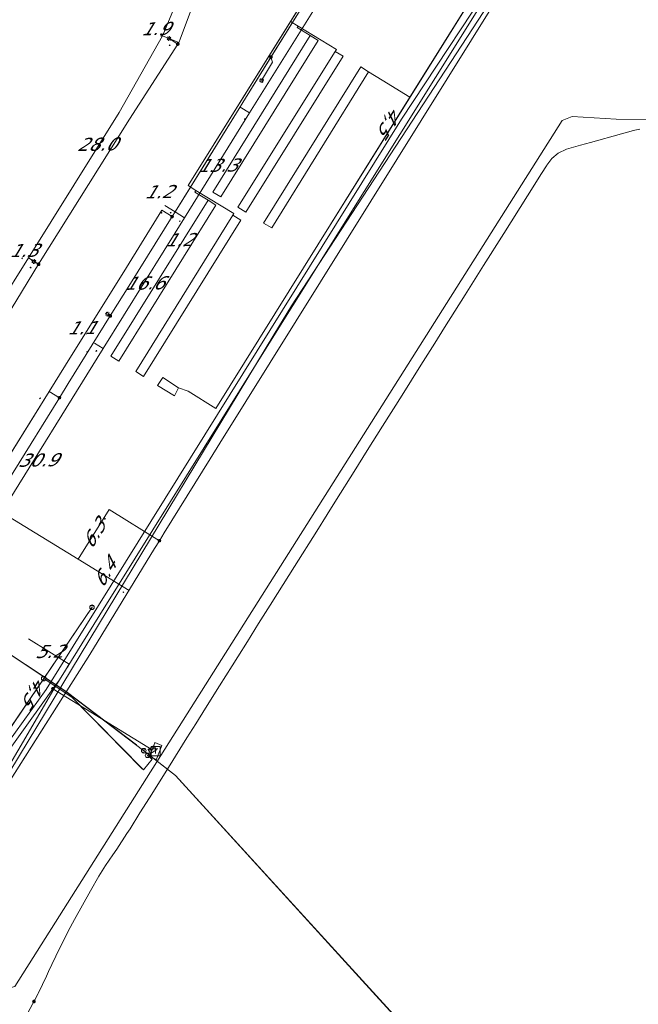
# Model space of a CAD drawing. Header units: metres. Extents: x 124576 to 133557, y 395865 to 402386.
# Tile 320 of 447: x 129178 to 129244, y 401482 to 401588. Entities that reach past the tile are written whole.
import ezdxf
from ezdxf.enums import TextEntityAlignment as Align

# ---------------------------------------------------------------- set-up
doc = ezdxf.new("R2010")
doc.units = ezdxf.units.M
doc.header["$MEASUREMENT"] = 0
for name, color, linetype, lineweight, true_color in [('LG_Datatransport_Gebroeders_Van_der_Donk_BV_(FTTX)', 3, 'Continuous', 13, 0x00ff00), ('LG_Datatransport_KPN_BV', 3, 'Continuous', 13, 0x00ff00), ('LG_Laag_Spanning', 7, 'Continuous', 13, 0x960000), ('LG_Laag_Spanning_Enexis_Netbeheer_BV', 7, 'Continuous', 13, 0x960000), ('LG_Laag_Spanning_Gemeente_Tilburg_Ruimtelijke_Uitvoering', 7, 'Continuous', 13, 0x960000), ('LG_Midden_Spanning_Enexis_Netbeheer_BV', 7, 'Continuous', 13, 0xd20000), ('LG_Riool_Onder_Druk_Gemeente_Tilburg_Ruimtelijke_Uitvoering', 7, 'Continuous', 13, 0x800080), ('LG_Riool_Vrij_Verval_Gemeente_Tilburg_Ruimtelijke_Uitvoering', 7, 'Continuous', 13, 0xca00a0)]:
    doc.layers.add(name, color=color, linetype=linetype, lineweight=lineweight, true_color=true_color)
for name, color, linetype, lineweight in [('LG_Laag_Spanning_P_Enexis_Netbeheer_BV', 7, 'Continuous', 0), ('LG_Midden_Spanning_P_Enexis_Netbeheer_BV', 7, 'Continuous', 0), ('LG_overig_P_Gemeente_Tilburg_Ruimtelijke_Uitvoering', 7, 'Continuous', 0), ('LG_Riool_Onder_Druk_P_Gemeente_Tilburg_Ruimtelijke_Uitvoering', 7, 'Continuous', 0), ('MV_Datatransport', 7, 'Continuous', 0), ('MV_Laag_Spanning', 7, 'Continuous', 0), ('MV_Laag_Spanning_lijn', 7, 'Continuous', 0), ('MV_Laag_Spanning_pijl', 7, 'Continuous', 0), ('MV_Midden_Spanning', 7, 'Continuous', 0), ('MV_Midden_Spanning_lijn', 7, 'Continuous', 0), ('MV_Midden_Spanning_pijl', 7, 'Continuous', 0)]:
    doc.layers.add(name, color=color, linetype=linetype, lineweight=lineweight)
doc.styles.add('Klic_Annotatie', font='verdanai.ttf', dxfattribs={"oblique": 20, "height": 1.4})

# ---------------------------------------------------------------- blocks, each defined once
blk = doc.blocks.new('Mof')
at = {"layer": 'LG_Laag_Spanning_P_Enexis_Netbeheer_BV'}
h = blk.add_hatch(color=256, dxfattribs=at)
edge = h.paths.add_edge_path()
edge.add_arc((0, 0), 2, 0, 360)
blk = doc.blocks.new('DeliveryPoint')
at = {"layer": 'LG_Laag_Spanning_P_Enexis_Netbeheer_BV', "flags": 128}
blk.add_lwpolyline([(-3.7, -2.5), (3.8, -2.5), (3.8, 2.5), (-3.7, 2.5), (-3.7, -2.5)], close=True, dxfattribs=at)
blk.add_lwpolyline([(-3.7, 2.5), (-3.7, 2.2), (0, 0), (3.8, 2.2)], dxfattribs=at)
blk = doc.blocks.new('Mof_1')
at = {"layer": 'LG_Midden_Spanning_P_Enexis_Netbeheer_BV'}
h = blk.add_hatch(color=256, dxfattribs=at)
edge = h.paths.add_edge_path()
edge.add_arc((0, 0), 2, 0, 360)
blk = doc.blocks.new('Streetlight')
at = {"layer": 'LG_Laag_Spanning_P_Enexis_Netbeheer_BV'}
for p, q in [((-1.8, 1.8), (-1.1, 1.1)), ((0, 2.5), (0, 1.5)), ((1.8, 1.8), (1.1, 1.1)), ((-1.1, -1.1), (-1.8, -1.8)), ((0, -1.5), (0, -2.5)), ((1.1, -1.1), (1.8, -1.8))]:
    blk.add_line(p, q, dxfattribs=at)
at = {"layer": 'LG_Laag_Spanning_P_Enexis_Netbeheer_BV', "flags": 128}
for points in [[(-2.5, 0), (-1.5, 0)], [(1.5, 0), (2.5, 0)]]:
    blk.add_lwpolyline(points, dxfattribs=at)
at = {"layer": 'LG_Laag_Spanning_P_Enexis_Netbeheer_BV'}
blk.add_circle((0, 0), 1.5, dxfattribs=at)
blk = doc.blocks.new('Aansluitkast_1')
at = {"layer": 'LG_Laag_Spanning_P_Enexis_Netbeheer_BV'}
for p, q in [((-2.5, 2.5), (2.5, 2.5)), ((0, -2.5), (0, 2.5))]:
    blk.add_line(p, q, dxfattribs=at)
at = {"layer": 'LG_Laag_Spanning_P_Enexis_Netbeheer_BV', "flags": 128}
blk.add_lwpolyline([(-5, -5), (5, -5), (5, 5), (-5, 5), (-5, -5)], close=True, dxfattribs=at)
blk = doc.blocks.new('m_pijl')
at = {"layer": 'MV_Laag_Spanning_pijl'}
blk.add_hatch(color=7, dxfattribs=at).paths.add_polyline_path([(-1, -0.3), (-1, 0), (-1, 0.3), (0, 0)])
at = {"layer": 'MV_Laag_Spanning_pijl', "flags": 128}
blk.add_lwpolyline([(-1, 0), (-1, 0.3), (0, 0), (-1, -0.3), (-1, 0)], close=True, dxfattribs=at)
blk = doc.blocks.new('m_pijl_1')
at = {"layer": 'MV_Midden_Spanning_pijl'}
blk.add_hatch(color=7, dxfattribs=at).paths.add_polyline_path([(-1, -0.3), (-1, 0), (-1, 0.3), (0, 0)])
at = {"layer": 'MV_Midden_Spanning_pijl', "flags": 128}
blk.add_lwpolyline([(-1, 0), (-1, 0.3), (0, 0), (-1, -0.3), (-1, 0)], close=True, dxfattribs=at)
blk = doc.blocks.new('Onbekend')
at = {"layer": 'LG_Riool_Onder_Druk_P_Gemeente_Tilburg_Ruimtelijke_Uitvoering'}
blk.add_hatch(color=256, dxfattribs=at).paths.add_polyline_path([(-0.3, -1.1, -0.262633), (0.2, 0.2), (0.6, 0.5, 0.379827), (0.7, 1.3), (0.7, 1.3, 0.228508), (0, 1.5), (0, 1.5, 0.459053), (-0.8, 0.8), (-1.3, 0.9, -0.414214), (-0.1, 2, -0.243799), (1.1, 1.5, -0.379827), (0.9, 0.1), (0.5, -0.2, 0.262633), (0.2, -1.1), (-0.2, -1.1)])
blk.add_circle((0, 0), 2.5, dxfattribs=at)
at = {"layer": 'LG_Riool_Onder_Druk_P_Gemeente_Tilburg_Ruimtelijke_Uitvoering', "extrusion": (0, 0, -1)}
blk.add_solid([(0.3, -2.1), (-0.2, -2.1), (0.3, -1.5), (-0.2, -1.5)], dxfattribs=at)
blk = doc.blocks.new('Onbekend_1')
at = {"layer": 'LG_overig_P_Gemeente_Tilburg_Ruimtelijke_Uitvoering'}
blk.add_hatch(color=256, dxfattribs=at).paths.add_polyline_path([(-0.3, -1.1, -0.262633), (0.2, 0.2), (0.6, 0.5, 0.379827), (0.7, 1.3), (0.7, 1.3, 0.228508), (0, 1.5), (0, 1.5, 0.459053), (-0.8, 0.8), (-1.3, 0.9, -0.414214), (-0.1, 2, -0.243799), (1.1, 1.5, -0.379827), (0.9, 0.1), (0.5, -0.2, 0.262633), (0.2, -1.1), (-0.2, -1.1)])
blk.add_circle((0, 0), 2.5, dxfattribs=at)
at = {"layer": 'LG_overig_P_Gemeente_Tilburg_Ruimtelijke_Uitvoering', "extrusion": (0, 0, -1)}
blk.add_solid([(0.3, -2.1), (-0.2, -2.1), (0.3, -1.5), (-0.2, -1.5)], dxfattribs=at)

msp = doc.modelspace()

# ---------------------------------------------------------------- linework, layer by layer
at = {"layer": 'LG_Datatransport_Gebroeders_Van_der_Donk_BV_(FTTX)', "flags": 128}
msp.add_lwpolyline([(129249.67, 401621.96), (129235.48, 401600.4), (129207.07, 401556.93), (129205.17, 401553.78), (129173.86, 401502.06), (129170.28, 401494.2), (129168.98, 401488.06), (129168.95, 401480.04), (129170.37, 401467.48), (129173.96, 401461.95), (129182.76, 401451.05), (129191.6, 401438.95), (129192.69, 401437.67), (129190.67, 401435.74), (129186.38, 401431.41), (129181.96, 401427.18), (129176.09, 401421.5), (129175.13, 401420.61), (129175.78, 401419.84), (129216.54, 401376.62)], dxfattribs=at)
at = {"layer": 'LG_Datatransport_KPN_BV', "flags": 128}
msp.add_lwpolyline([(129169.84, 401500.58), (129180.63, 401515.54), (129218.95, 401577.06), (129230.31, 401594.35), (129230.82, 401595.02), (129231.38, 401595.64), (129232, 401596.21), (129232.66, 401596.73), (129233.37, 401597.19), (129234.11, 401597.59), (129234.88, 401597.92), (129235.68, 401598.19), (129236.49, 401598.39), (129237.32, 401598.52), (129238.16, 401598.58), (129239.01, 401598.57), (129239.84, 401598.48), (129240.67, 401598.33), (129241.48, 401598.11), (129242.27, 401597.81), (129243.03, 401597.46), (129243.76, 401597.03), (129254.67, 401590.18)], dxfattribs=at)
at = {"layer": 'LG_Laag_Spanning', "flags": 128}
msp.add_lwpolyline([(129192.51, 401508), (129192.51, 401508), (129192.51, 401508), (129192.51, 401508), (129192.51, 401508), (129192.51, 401508.01), (129192.51, 401508.01), (129192.52, 401508.01), (129192.52, 401508.01), (129193.11, 401509.5), (129193.11, 401509.5), (129193.11, 401509.5), (129193.11, 401509.5), (129193.11, 401509.5), (129193.11, 401509.5), (129193.11, 401509.5), (129193.11, 401509.5), (129193.11, 401509.5), (129193.11, 401509.51), (129193.11, 401509.51), (129193.11, 401509.51), (129193.1, 401509.51), (129192.36, 401509.81), (129192.36, 401509.81), (129192.36, 401509.81), (129192.36, 401509.81), (129192.36, 401509.81), (129192.36, 401509.81), (129192.35, 401509.81), (129192.35, 401509.8), (129192.35, 401509.8), (129192.35, 401509.8), (129192.35, 401509.8), (129192.35, 401509.8), (129192.35, 401509.8), (129191.75, 401508.31), (129191.75, 401508.31), (129191.75, 401508.31), (129191.75, 401508.31), (129191.75, 401508.31), (129191.75, 401508.31), (129191.75, 401508.31), (129191.76, 401508.31), (129191.76, 401508.3), (129191.76, 401508.3), (129191.76, 401508.3), (129191.76, 401508.3), (129191.76, 401508.3), (129192.5, 401508), (129192.5, 401508), (129192.51, 401508), (129192.51, 401508), (129192.51, 401508)], dxfattribs=at)
at = {"layer": 'LG_Laag_Spanning_Enexis_Netbeheer_BV'}
for p, q in [((129194.82, 401585.15), (129193.87, 401585.75)), ((129202.11, 401579.3), (129201.14, 401577.73)), ((129201.14, 401577.73), (129194.52, 401567.05)), ((129194.52, 401567.05), (129194.2, 401566.54)), ((129179.81, 401561.4), (129179.31, 401561.7)), ((129187.54, 401555.83), (129187.24, 401556.03)), ((129181.36, 401515.62), (129192.06, 401509.05))]:
    msp.add_line(p, q, dxfattribs=at)
at = {"layer": 'LG_Laag_Spanning_Enexis_Netbeheer_BV', "flags": 128}
for points in [[(129216.76, 401602.93), (129216.18, 401601.98), (129215.18, 401600.38), (129204.86, 401583.74), (129202.11, 401579.3), (129201.14, 401577.73), (129194.52, 401567.05), (129194.2, 401566.54)], [(129216.18, 401601.98), (129215.18, 401600.38), (129212.57, 401596.16), (129206.83, 401586.9), (129202.11, 401579.3)], [(129216.18, 401601.98), (129215.18, 401600.38), (129212.57, 401596.16), (129206.83, 401586.9), (129202.11, 401579.3)], [(129216.18, 401601.98), (129215.18, 401600.38), (129204.86, 401583.74), (129202.11, 401579.3)], [(129167.01, 401476.65), (129169.52, 401495.19), (129181.46, 401515.57), (129182.05, 401516.59), (129186.41, 401523.59), (129203.38, 401550.82), (129226.43, 401587.68), (129226.91, 401588.44), (129226.98, 401588.54), (129227.08, 401588.71), (129228.63, 401591.19), (129228.95, 401591.7), (129232.48, 401594.94), (129232.81, 401595.11), (129234.67, 401595.81), (129236.34, 401596.24), (129236.82, 401595.91)], [(129134.66, 401511.68), (129137.84, 401512.86), (129140.73, 401513.93), (129142.72, 401514.55), (129146.55, 401516.14), (129150.28, 401518.25), (129151.5, 401519.12), (129151.52, 401519.13), (129151.53, 401519.14), (129155.35, 401522.76), (129159.22, 401527.73), (129159.23, 401527.75), (129159.25, 401527.77), (129166.28, 401539.2), (129166.37, 401539.34), (129179.81, 401561.4), (129189.6, 401577.05), (129194.82, 401585.15), (129194.93, 401585.33), (129195, 401585.47), (129195.01, 401585.51), (129195.04, 401585.58), (129195.07, 401585.66), (129197.58, 401592.42)], [(129134.66, 401511.68), (129137.84, 401512.86), (129140.73, 401513.93), (129142.72, 401514.55), (129146.55, 401516.14), (129150.28, 401518.25), (129151.5, 401519.12), (129151.52, 401519.13), (129151.53, 401519.14), (129155.35, 401522.76), (129159.22, 401527.73), (129159.23, 401527.75), (129159.25, 401527.77), (129166.28, 401539.2), (129166.37, 401539.34), (129179.81, 401561.4), (129189.6, 401577.05), (129194.82, 401585.15), (129194.93, 401585.33), (129195, 401585.47), (129195.01, 401585.51), (129195.04, 401585.58), (129195.07, 401585.66), (129197.58, 401592.42)], [(129226.91, 401588.44), (129226.43, 401587.68), (129203.38, 401550.82), (129186.41, 401523.59), (129182.05, 401516.59), (129181.36, 401515.62), (129169.49, 401499.09), (129167.32, 401496.07), (129166.7, 401494.25), (129165.94, 401476.94)], [(129226.98, 401588.54), (129226.91, 401588.44), (129226.43, 401587.68), (129203.38, 401550.82), (129186.41, 401523.59), (129182.05, 401516.59)], [(129204.86, 401583.74), (129205.02, 401583.19), (129203.85, 401581.23)], [(129201.14, 401577.73), (129197.83, 401572.39), (129194.52, 401567.05)], [(129201.14, 401577.73), (129197.83, 401572.39), (129194.52, 401567.05)], [(129194.2, 401566.54), (129189.71, 401559.31), (129187.54, 401555.83), (129183.01, 401548.53), (129182.06, 401547.01)], [(129194.2, 401566.54), (129189.71, 401559.31), (129187.54, 401555.83), (129183.01, 401548.53), (129182.06, 401547.01)], [(129182.06, 401547.01), (129172.04, 401530.88), (129169.45, 401526.71)], [(129182.06, 401547.01), (129172.04, 401530.88), (129169.45, 401526.71)], [(129182.05, 401516.59), (129181.36, 401515.62), (129169.49, 401499.09), (129167.32, 401496.07), (129166.7, 401494.25), (129165.94, 401476.94), (129165.93, 401474.95), (129166.36, 401463.09), (129166.46, 401460.13), (129165.76, 401458.45), (129165.63, 401458.33), (129165.15, 401457.89)], [(129165.15, 401457.89), (129165.54, 401458.85), (129166.72, 401460.38), (129168.93, 401462.06), (129169.41, 401463.52), (129169.4, 401463.55), (129167.86, 401470.01), (129167.52, 401472.35), (129167.49, 401472.57), (129167.01, 401476.65), (129169.52, 401495.19), (129181.46, 401515.57), (129182.05, 401516.59)]]:
    msp.add_lwpolyline(points, dxfattribs=at)
at = {"layer": 'LG_Laag_Spanning_Gemeente_Tilburg_Ruimtelijke_Uitvoering'}
for p, q in [((129195.95, 401569.89), (129218.58, 401606.21)), ((129206.97, 401587.58), (129213.13, 401597.46)), ((129219.83, 401579.41), (129227.17, 401591.16)), ((129195.95, 401569.89), (129206.97, 401587.58)), ((129206.97, 401587.58), (129207.78, 401587.08)), ((129207.78, 401587.08), (129207.69, 401586.93)), ((129219.83, 401579.41), (129216.86, 401581.26)), ((129195.95, 401569.89), (129196.78, 401569.37)), ((129196.78, 401569.37), (129196.67, 401569.18)), ((129198.92, 401545.86), (129195.94, 401547.72)), ((129180.36, 401516.72), (129185.57, 401524.41)), ((129180.36, 401516.72), (129173.67, 401506.88))]:
    msp.add_line(p, q, dxfattribs=at)
at = {"layer": 'LG_Laag_Spanning_Gemeente_Tilburg_Ruimtelijke_Uitvoering', "flags": 128}
for points in [[(129198.92, 401545.86), (129209.91, 401563.51), (129228.24, 401592.88)], [(129207.69, 401586.93), (129209.1, 401586.06), (129209.94, 401585.52), (129199.46, 401568.66), (129198.6, 401569.17), (129209.1, 401586.06)], [(129207.78, 401587.08), (129211.92, 401584.56), (129211.8, 401584.36), (129212.66, 401583.85), (129202.15, 401567.01), (129201.3, 401567.55), (129211.8, 401584.36)], [(129216.86, 401581.26), (129215.39, 401582.17), (129214.54, 401582.71), (129204.07, 401565.84), (129204.94, 401565.32), (129215.39, 401582.17)], [(129198.92, 401545.86), (129209.91, 401563.51), (129219.83, 401579.41)], [(129196.67, 401569.18), (129198.09, 401568.31), (129198.93, 401567.77), (129188.45, 401550.96), (129187.6, 401551.49), (129198.09, 401568.31)], [(129196.78, 401569.37), (129200.87, 401566.86), (129200.76, 401566.68), (129201.61, 401566.15), (129191.11, 401549.3), (129190.28, 401549.82), (129200.76, 401566.68)], [(129195.94, 401547.72), (129194.9, 401548.07), (129193.22, 401549.19), (129192.64, 401548.31), (129194.45, 401547.22), (129194.9, 401548.07)], [(129191.55, 401508.44), (129192.04, 401508.04), (129191.13, 401506.89), (129183.43, 401514.67), (129180.36, 401516.72)]]:
    msp.add_lwpolyline(points, dxfattribs=at)
at = {"layer": 'LG_Midden_Spanning_Enexis_Netbeheer_BV'}
msp.add_line((129179.31, 401481.88), (129179.41, 401482.07), dxfattribs=at)
at = {"layer": 'LG_Midden_Spanning_Enexis_Netbeheer_BV', "flags": 128}
for points in [[(129404.82, 401497.99), (129368.77, 401520.68), (129331.62, 401544.06), (129329.92, 401545.12), (129294.6, 401567.09), (129258.63, 401589.46), (129245.85, 401596.91), (129244.27, 401597.8), (129242.6, 401598.48), (129242.18, 401598.6), (129240.21, 401598.87), (129239.8, 401598.87), (129237.82, 401598.65), (129237.15, 401598.49), (129235.32, 401597.74), (129234.84, 401597.46), (129233.33, 401596.18), (129233.28, 401596.13), (129232.09, 401594.53), (129229.28, 401590.13), (129199.34, 401542.11), (129198.29, 401540.41), (129193.36, 401532.43), (129192.84, 401531.59)], [(129404.82, 401497.99), (129368.77, 401520.68), (129331.62, 401544.06), (129329.92, 401545.12), (129294.6, 401567.09), (129258.63, 401589.46), (129245.85, 401596.91), (129244.27, 401597.8), (129242.6, 401598.48), (129242.18, 401598.6), (129240.21, 401598.87), (129239.8, 401598.87), (129237.82, 401598.65), (129237.15, 401598.49), (129235.32, 401597.74), (129234.84, 401597.46), (129233.33, 401596.18), (129233.28, 401596.13), (129232.09, 401594.53), (129229.28, 401590.13), (129199.34, 401542.11), (129198.29, 401540.41), (129193.36, 401532.43), (129192.84, 401531.59)], [(129404.82, 401497.99), (129368.77, 401520.68), (129331.62, 401544.06), (129329.92, 401545.12), (129294.6, 401567.09), (129258.63, 401589.46), (129245.85, 401596.91), (129244.27, 401597.8), (129242.6, 401598.48), (129242.18, 401598.6), (129240.21, 401598.87), (129239.8, 401598.87), (129237.82, 401598.65), (129237.15, 401598.49), (129235.32, 401597.74), (129234.84, 401597.46), (129233.33, 401596.18), (129233.28, 401596.13), (129232.09, 401594.53), (129229.28, 401590.13), (129199.34, 401542.11), (129198.29, 401540.41), (129193.36, 401532.43), (129192.84, 401531.59)], [(129404.82, 401497.99), (129368.77, 401520.68), (129331.62, 401544.06), (129329.92, 401545.12), (129294.6, 401567.09), (129258.63, 401589.46), (129245.85, 401596.91), (129244.27, 401597.8), (129242.6, 401598.48), (129242.18, 401598.6), (129240.21, 401598.87), (129239.8, 401598.87), (129237.82, 401598.65), (129237.15, 401598.49), (129235.32, 401597.74), (129234.84, 401597.46), (129233.33, 401596.18), (129233.28, 401596.13), (129232.09, 401594.53), (129229.28, 401590.13), (129199.34, 401542.11), (129198.29, 401540.41), (129193.36, 401532.43), (129192.84, 401531.59)], [(129145.18, 401481.23), (129147.1, 401481.8), (129150.07, 401482.84), (129151.92, 401483.6), (129154.78, 401484.94), (129156.56, 401485.84), (129158.54, 401486.91), (129160.24, 401487.95), (129162.29, 401489.35), (129163.9, 401490.54), (129166.54, 401492.66), (129168.03, 401493.99), (129170.62, 401496.53), (129171.87, 401498.08), (129185.35, 401519.33), (129192.32, 401530.73), (129192.84, 401531.59), (129193.36, 401532.43), (129198.29, 401540.41), (129199.34, 401542.11), (129229.28, 401590.13)], [(129145.18, 401481.23), (129147.1, 401481.8), (129150.07, 401482.84), (129151.92, 401483.6), (129154.78, 401484.94), (129156.56, 401485.84), (129158.54, 401486.91), (129160.24, 401487.95), (129162.29, 401489.35), (129163.9, 401490.54), (129166.54, 401492.66), (129168.03, 401493.99), (129170.62, 401496.53), (129171.87, 401498.08), (129185.35, 401519.33), (129192.32, 401530.73), (129192.84, 401531.59), (129193.36, 401532.43), (129198.29, 401540.41), (129199.34, 401542.11), (129229.28, 401590.13)], [(129145.18, 401481.23), (129147.1, 401481.8), (129150.07, 401482.84), (129151.92, 401483.6), (129154.78, 401484.94), (129156.56, 401485.84), (129158.54, 401486.91), (129160.24, 401487.95), (129162.29, 401489.35), (129163.9, 401490.54), (129166.54, 401492.66), (129168.03, 401493.99), (129170.62, 401496.53), (129171.87, 401498.08), (129185.35, 401519.33), (129192.32, 401530.73), (129192.84, 401531.59), (129193.36, 401532.43), (129198.29, 401540.41), (129199.34, 401542.11), (129229.28, 401590.13)], [(129145.18, 401481.23), (129147.1, 401481.8), (129150.07, 401482.84), (129151.92, 401483.6), (129154.78, 401484.94), (129156.56, 401485.84), (129158.54, 401486.91), (129160.24, 401487.95), (129162.29, 401489.35), (129163.9, 401490.54), (129166.54, 401492.66), (129168.03, 401493.99), (129170.62, 401496.53), (129171.87, 401498.08), (129185.35, 401519.33), (129192.32, 401530.73), (129192.84, 401531.59), (129193.36, 401532.43), (129198.29, 401540.41), (129199.34, 401542.11), (129229.28, 401590.13)], [(129179.31, 401481.88), (129179.41, 401482.07), (129179.76, 401482.76), (129179.79, 401482.84), (129180.66, 401484.64), (129180.89, 401485.14), (129181.24, 401485.88), (129182.1, 401487.68), (129182.34, 401488.15), (129182.99, 401489.46), (129183.69, 401490.75), (129185.42, 401493.84), (129186.3, 401495.41), (129187.03, 401496.57), (129187.82, 401497.71), (129188.23, 401498.33), (129189.33, 401500), (129189.67, 401500.53), (129190.74, 401502.22), (129191.77, 401503.86), (129193.81, 401507.13), (129195.8, 401510.33), (129196.75, 401511.84), (129197.81, 401513.53), (129199.32, 401515.94), (129200.67, 401518.09), (129201.28, 401519.06), (129202.33, 401520.73), (129203.53, 401522.64), (129204.77, 401524.62), (129205.57, 401525.89), (129207.39, 401528.79), (129209.8, 401532.63), (129210.91, 401534.4), (129211.93, 401536.02), (129213.83, 401539.05), (129215.25, 401541.32), (129216.89, 401543.93), (129218.99, 401547.28), (129221.01, 401550.5), (129222.51, 401552.89), (129223.57, 401554.58), (129225.8, 401558.11), (129227.77, 401561.25), (129229.95, 401564.7), (129232.52, 401568.78), (129234.03, 401571.18), (129234.56, 401572.02), (129234.59, 401572.07), (129235.13, 401572.79), (129235.81, 401573.38), (129236.73, 401573.81), (129238.23, 401574.25), (129239.3, 401574.54), (129242.66, 401575.47), (129243.96, 401575.83), (129244.09, 401575.87), (129244.63, 401575.97)], [(129179.31, 401481.88), (129179.41, 401482.07), (129179.76, 401482.76), (129179.79, 401482.84), (129180.66, 401484.64), (129180.89, 401485.14), (129181.24, 401485.88), (129182.1, 401487.68), (129182.34, 401488.15), (129182.99, 401489.46), (129183.69, 401490.75), (129185.42, 401493.84), (129186.3, 401495.41), (129187.03, 401496.57), (129187.82, 401497.71), (129188.23, 401498.33), (129189.33, 401500), (129189.67, 401500.53), (129190.74, 401502.22), (129191.77, 401503.86), (129193.81, 401507.13), (129195.8, 401510.33), (129196.75, 401511.84), (129197.81, 401513.53), (129199.32, 401515.94), (129200.67, 401518.09), (129201.28, 401519.06), (129202.33, 401520.73), (129203.53, 401522.64), (129204.77, 401524.62), (129205.57, 401525.89), (129207.39, 401528.79), (129209.8, 401532.63), (129210.91, 401534.4), (129211.93, 401536.02), (129213.83, 401539.05), (129215.25, 401541.32), (129216.89, 401543.93), (129218.99, 401547.28), (129221.01, 401550.5), (129222.51, 401552.89), (129223.57, 401554.58), (129225.8, 401558.11), (129227.77, 401561.25), (129229.95, 401564.7), (129232.52, 401568.78), (129234.03, 401571.18), (129234.56, 401572.02), (129234.59, 401572.07), (129235.13, 401572.79), (129235.81, 401573.38), (129236.73, 401573.81), (129238.23, 401574.25), (129239.3, 401574.54), (129242.66, 401575.47), (129243.96, 401575.83), (129244.09, 401575.87), (129244.63, 401575.97)], [(129179.31, 401481.88), (129179.41, 401482.07), (129179.76, 401482.76), (129179.79, 401482.84), (129180.66, 401484.64), (129180.89, 401485.14), (129181.24, 401485.88), (129182.1, 401487.68), (129182.34, 401488.15), (129182.99, 401489.46), (129183.69, 401490.75), (129185.42, 401493.84), (129186.3, 401495.41), (129187.03, 401496.57), (129187.82, 401497.71), (129188.23, 401498.33), (129189.33, 401500), (129189.67, 401500.53), (129190.74, 401502.22), (129191.77, 401503.86), (129193.81, 401507.13), (129195.8, 401510.33), (129196.75, 401511.84), (129197.81, 401513.53), (129199.32, 401515.94), (129200.67, 401518.09), (129201.28, 401519.06), (129202.33, 401520.73), (129203.53, 401522.64), (129204.77, 401524.62), (129205.57, 401525.89), (129207.39, 401528.79), (129209.8, 401532.63), (129210.91, 401534.4), (129211.93, 401536.02), (129213.83, 401539.05), (129215.25, 401541.32), (129216.89, 401543.93), (129218.99, 401547.28), (129221.01, 401550.5), (129222.51, 401552.89), (129223.57, 401554.58), (129225.8, 401558.11), (129227.77, 401561.25), (129229.95, 401564.7), (129232.52, 401568.78), (129234.03, 401571.18), (129234.56, 401572.02), (129234.59, 401572.07), (129235.13, 401572.79), (129235.81, 401573.38), (129236.73, 401573.81), (129238.23, 401574.25), (129239.3, 401574.54), (129242.66, 401575.47), (129243.96, 401575.83), (129244.09, 401575.87), (129244.63, 401575.97)], [(129179.31, 401481.88), (129179.41, 401482.07), (129179.76, 401482.76), (129179.79, 401482.84), (129180.66, 401484.64), (129180.89, 401485.14), (129181.24, 401485.88), (129182.1, 401487.68), (129182.34, 401488.15), (129182.99, 401489.46), (129183.69, 401490.75), (129185.42, 401493.84), (129186.3, 401495.41), (129187.03, 401496.57), (129187.82, 401497.71), (129188.23, 401498.33), (129189.33, 401500), (129189.67, 401500.53), (129190.74, 401502.22), (129191.77, 401503.86), (129193.81, 401507.13), (129195.8, 401510.33), (129196.75, 401511.84), (129197.81, 401513.53), (129199.32, 401515.94), (129200.67, 401518.09), (129201.28, 401519.06), (129202.33, 401520.73), (129203.53, 401522.64), (129204.77, 401524.62), (129205.57, 401525.89), (129207.39, 401528.79), (129209.8, 401532.63), (129210.91, 401534.4), (129211.93, 401536.02), (129213.83, 401539.05), (129215.25, 401541.32), (129216.89, 401543.93), (129218.99, 401547.28), (129221.01, 401550.5), (129222.51, 401552.89), (129223.57, 401554.58), (129225.8, 401558.11), (129227.77, 401561.25), (129229.95, 401564.7), (129232.52, 401568.78), (129234.03, 401571.18), (129234.56, 401572.02), (129234.59, 401572.07), (129235.13, 401572.79), (129235.81, 401573.38), (129236.73, 401573.81), (129238.23, 401574.25), (129239.3, 401574.54), (129242.66, 401575.47), (129243.96, 401575.83), (129244.09, 401575.87), (129244.63, 401575.97)], [(129179.31, 401481.88), (129179.41, 401482.07), (129179.76, 401482.76), (129179.79, 401482.84), (129180.66, 401484.64), (129180.89, 401485.14), (129181.24, 401485.88), (129182.1, 401487.68), (129182.34, 401488.15), (129182.99, 401489.46), (129183.69, 401490.75), (129185.42, 401493.84), (129186.3, 401495.41), (129187.03, 401496.57), (129187.82, 401497.71), (129188.23, 401498.33), (129189.33, 401500), (129189.67, 401500.53), (129190.74, 401502.22), (129191.77, 401503.86), (129193.81, 401507.13), (129195.8, 401510.33), (129196.75, 401511.84), (129197.81, 401513.53), (129199.32, 401515.94), (129200.67, 401518.09), (129201.28, 401519.06), (129202.33, 401520.73), (129203.53, 401522.64), (129204.77, 401524.62), (129205.57, 401525.89), (129207.39, 401528.79), (129209.8, 401532.63), (129210.91, 401534.4), (129211.93, 401536.02), (129213.83, 401539.05), (129215.25, 401541.32), (129216.89, 401543.93), (129218.99, 401547.28), (129221.01, 401550.5), (129222.51, 401552.89), (129223.57, 401554.58), (129225.8, 401558.11), (129227.77, 401561.25), (129229.95, 401564.7), (129232.52, 401568.78), (129234.03, 401571.18), (129234.56, 401572.02), (129234.59, 401572.07), (129235.13, 401572.79), (129235.81, 401573.38), (129236.73, 401573.81), (129238.23, 401574.25), (129239.3, 401574.54), (129242.66, 401575.47), (129243.96, 401575.83), (129244.09, 401575.87), (129244.63, 401575.97)], [(129179.31, 401481.88), (129179.41, 401482.07), (129179.76, 401482.76), (129179.79, 401482.84), (129180.66, 401484.64), (129180.89, 401485.14), (129181.24, 401485.88), (129182.1, 401487.68), (129182.34, 401488.15), (129182.99, 401489.46), (129183.69, 401490.75), (129185.42, 401493.84), (129186.3, 401495.41), (129187.03, 401496.57), (129187.82, 401497.71), (129188.23, 401498.33), (129189.33, 401500), (129189.67, 401500.53), (129190.74, 401502.22), (129191.77, 401503.86), (129193.81, 401507.13), (129195.8, 401510.33), (129196.75, 401511.84), (129197.81, 401513.53), (129199.32, 401515.94), (129200.67, 401518.09), (129201.28, 401519.06), (129202.33, 401520.73), (129203.53, 401522.64), (129204.77, 401524.62), (129205.57, 401525.89), (129207.39, 401528.79), (129209.8, 401532.63), (129210.91, 401534.4), (129211.93, 401536.02), (129213.83, 401539.05), (129215.25, 401541.32), (129216.89, 401543.93), (129218.99, 401547.28), (129221.01, 401550.5), (129222.51, 401552.89), (129223.57, 401554.58), (129225.8, 401558.11), (129227.77, 401561.25), (129229.95, 401564.7), (129232.52, 401568.78), (129234.03, 401571.18), (129234.56, 401572.02), (129234.59, 401572.07), (129235.13, 401572.79), (129235.81, 401573.38), (129236.73, 401573.81), (129238.23, 401574.25), (129239.3, 401574.54), (129242.66, 401575.47), (129243.96, 401575.83), (129244.09, 401575.87), (129244.63, 401575.97)], [(129179.31, 401481.88), (129179.41, 401482.07), (129179.76, 401482.76), (129179.79, 401482.84), (129180.66, 401484.64), (129180.89, 401485.14), (129181.24, 401485.88), (129182.1, 401487.68), (129182.34, 401488.15), (129182.99, 401489.46), (129183.69, 401490.75), (129185.42, 401493.84), (129186.3, 401495.41), (129187.03, 401496.57), (129187.82, 401497.71), (129188.23, 401498.33), (129189.33, 401500), (129189.67, 401500.53), (129190.74, 401502.22), (129191.77, 401503.86), (129193.81, 401507.13), (129195.8, 401510.33), (129196.75, 401511.84), (129197.81, 401513.53), (129199.32, 401515.94), (129200.67, 401518.09), (129201.28, 401519.06), (129202.33, 401520.73), (129203.53, 401522.64), (129204.77, 401524.62), (129205.57, 401525.89), (129207.39, 401528.79), (129209.8, 401532.63), (129210.91, 401534.4), (129211.93, 401536.02), (129213.83, 401539.05), (129215.25, 401541.32), (129216.89, 401543.93), (129218.99, 401547.28), (129221.01, 401550.5), (129222.51, 401552.89), (129223.57, 401554.58), (129225.8, 401558.11), (129227.77, 401561.25), (129229.95, 401564.7), (129232.52, 401568.78), (129234.03, 401571.18), (129234.56, 401572.02), (129234.59, 401572.07), (129235.13, 401572.79), (129235.81, 401573.38), (129236.73, 401573.81), (129238.23, 401574.25), (129239.3, 401574.54), (129242.66, 401575.47), (129243.96, 401575.83), (129244.09, 401575.87), (129244.63, 401575.97)], [(129179.31, 401481.88), (129179.41, 401482.07), (129179.76, 401482.76), (129179.79, 401482.84), (129180.66, 401484.64), (129180.89, 401485.14), (129181.24, 401485.88), (129182.1, 401487.68), (129182.34, 401488.15), (129182.99, 401489.46), (129183.69, 401490.75), (129185.42, 401493.84), (129186.3, 401495.41), (129187.03, 401496.57), (129187.82, 401497.71), (129188.23, 401498.33), (129189.33, 401500), (129189.67, 401500.53), (129190.74, 401502.22), (129191.77, 401503.86), (129193.81, 401507.13), (129195.8, 401510.33), (129196.75, 401511.84), (129197.81, 401513.53), (129199.32, 401515.94), (129200.67, 401518.09), (129201.28, 401519.06), (129202.33, 401520.73), (129203.53, 401522.64), (129204.77, 401524.62), (129205.57, 401525.89), (129207.39, 401528.79), (129209.8, 401532.63), (129210.91, 401534.4), (129211.93, 401536.02), (129213.83, 401539.05), (129215.25, 401541.32), (129216.89, 401543.93), (129218.99, 401547.28), (129221.01, 401550.5), (129222.51, 401552.89), (129223.57, 401554.58), (129225.8, 401558.11), (129227.77, 401561.25), (129229.95, 401564.7), (129232.52, 401568.78), (129234.03, 401571.18), (129234.56, 401572.02), (129234.59, 401572.07), (129235.13, 401572.79), (129235.81, 401573.38), (129236.73, 401573.81), (129238.23, 401574.25), (129239.3, 401574.54), (129242.66, 401575.47), (129243.96, 401575.83), (129244.09, 401575.87), (129244.63, 401575.97)], [(129179.31, 401481.88), (129179.41, 401482.07), (129179.76, 401482.76), (129179.79, 401482.84), (129180.66, 401484.64), (129180.89, 401485.14), (129181.24, 401485.88), (129182.1, 401487.68), (129182.34, 401488.15), (129182.99, 401489.46), (129183.69, 401490.75), (129185.42, 401493.84), (129186.3, 401495.41), (129187.03, 401496.57), (129187.82, 401497.71), (129188.23, 401498.33), (129189.33, 401500), (129189.67, 401500.53), (129190.74, 401502.22), (129191.77, 401503.86), (129193.81, 401507.13), (129195.8, 401510.33), (129196.75, 401511.84), (129197.81, 401513.53), (129199.32, 401515.94), (129200.67, 401518.09), (129201.28, 401519.06), (129202.33, 401520.73), (129203.53, 401522.64), (129204.77, 401524.62), (129205.57, 401525.89), (129207.39, 401528.79), (129209.8, 401532.63), (129210.91, 401534.4), (129211.93, 401536.02), (129213.83, 401539.05), (129215.25, 401541.32), (129216.89, 401543.93), (129218.99, 401547.28), (129221.01, 401550.5), (129222.51, 401552.89), (129223.57, 401554.58), (129225.8, 401558.11), (129227.77, 401561.25), (129229.95, 401564.7), (129232.52, 401568.78), (129234.03, 401571.18), (129234.56, 401572.02), (129234.59, 401572.07), (129235.13, 401572.79), (129235.81, 401573.38), (129236.73, 401573.81), (129238.23, 401574.25), (129239.3, 401574.54), (129242.66, 401575.47), (129243.96, 401575.83), (129244.09, 401575.87), (129244.63, 401575.97)], [(129179.31, 401481.88), (129179.41, 401482.07), (129179.76, 401482.76), (129179.79, 401482.84), (129180.66, 401484.64), (129180.89, 401485.14), (129181.24, 401485.88), (129182.1, 401487.68), (129182.34, 401488.15), (129182.99, 401489.46), (129183.69, 401490.75), (129185.42, 401493.84), (129186.3, 401495.41), (129187.03, 401496.57), (129187.82, 401497.71), (129188.23, 401498.33), (129189.33, 401500), (129189.67, 401500.53), (129190.74, 401502.22), (129191.77, 401503.86), (129193.81, 401507.13), (129195.8, 401510.33), (129196.75, 401511.84), (129197.81, 401513.53), (129199.32, 401515.94), (129200.67, 401518.09), (129201.28, 401519.06), (129202.33, 401520.73), (129203.53, 401522.64), (129204.77, 401524.62), (129205.57, 401525.89), (129207.39, 401528.79), (129209.8, 401532.63), (129210.91, 401534.4), (129211.93, 401536.02), (129213.83, 401539.05), (129215.25, 401541.32), (129216.89, 401543.93), (129218.99, 401547.28), (129221.01, 401550.5), (129222.51, 401552.89), (129223.57, 401554.58), (129225.8, 401558.11), (129227.77, 401561.25), (129229.95, 401564.7), (129232.52, 401568.78), (129234.03, 401571.18), (129234.56, 401572.02), (129234.59, 401572.07), (129235.13, 401572.79), (129235.81, 401573.38), (129236.73, 401573.81), (129238.23, 401574.25), (129239.3, 401574.54), (129242.66, 401575.47), (129243.96, 401575.83), (129244.09, 401575.87), (129244.63, 401575.97)], [(129179.41, 401482.07), (129179.76, 401482.76), (129179.79, 401482.84), (129180.66, 401484.64), (129180.89, 401485.14), (129181.24, 401485.88), (129182.1, 401487.68), (129182.34, 401488.15), (129182.99, 401489.46), (129183.69, 401490.75), (129185.42, 401493.84), (129186.3, 401495.41), (129187.03, 401496.57), (129187.82, 401497.71), (129188.23, 401498.33), (129189.33, 401500), (129189.67, 401500.53), (129190.74, 401502.22), (129191.77, 401503.86), (129193.81, 401507.13), (129195.8, 401510.33), (129196.75, 401511.84), (129197.81, 401513.53), (129199.32, 401515.94), (129200.67, 401518.09), (129201.28, 401519.06), (129202.33, 401520.73), (129203.53, 401522.64), (129204.77, 401524.62), (129205.57, 401525.89), (129207.39, 401528.79), (129209.8, 401532.63), (129210.91, 401534.4), (129211.93, 401536.02), (129213.83, 401539.05), (129215.25, 401541.32), (129216.89, 401543.93), (129218.99, 401547.28), (129221.01, 401550.5), (129222.51, 401552.89), (129223.57, 401554.58), (129225.8, 401558.11), (129227.77, 401561.25), (129229.95, 401564.7), (129232.52, 401568.78), (129234.03, 401571.18), (129234.56, 401572.02), (129234.59, 401572.07), (129235.13, 401572.79), (129235.81, 401573.38), (129236.73, 401573.81), (129238.23, 401574.25), (129239.3, 401574.54), (129242.66, 401575.47), (129243.96, 401575.83), (129244.09, 401575.87), (129244.63, 401575.97)], [(129179.41, 401482.07), (129179.76, 401482.76), (129179.79, 401482.84), (129180.66, 401484.64), (129180.89, 401485.14), (129181.24, 401485.88), (129182.1, 401487.68), (129182.34, 401488.15), (129182.99, 401489.46), (129183.69, 401490.75), (129185.42, 401493.84), (129186.3, 401495.41), (129187.03, 401496.57), (129187.82, 401497.71), (129188.23, 401498.33), (129189.33, 401500), (129189.67, 401500.53), (129190.74, 401502.22), (129191.77, 401503.86), (129193.81, 401507.13), (129195.8, 401510.33), (129196.75, 401511.84), (129197.81, 401513.53), (129199.32, 401515.94), (129200.67, 401518.09), (129201.28, 401519.06), (129202.33, 401520.73), (129203.53, 401522.64), (129204.77, 401524.62), (129205.57, 401525.89), (129207.39, 401528.79), (129209.8, 401532.63), (129210.91, 401534.4), (129211.93, 401536.02), (129213.83, 401539.05), (129215.25, 401541.32), (129216.89, 401543.93), (129218.99, 401547.28), (129221.01, 401550.5), (129222.51, 401552.89), (129223.57, 401554.58), (129225.8, 401558.11), (129227.77, 401561.25), (129229.95, 401564.7), (129232.52, 401568.78), (129234.03, 401571.18), (129234.56, 401572.02), (129234.59, 401572.07), (129235.13, 401572.79), (129235.81, 401573.38), (129236.73, 401573.81), (129238.23, 401574.25), (129239.3, 401574.54), (129242.66, 401575.47), (129243.96, 401575.83), (129244.09, 401575.87), (129244.63, 401575.97)], [(129182.1, 401487.68), (129182.34, 401488.15), (129182.99, 401489.46), (129183.69, 401490.75), (129185.42, 401493.84), (129186.3, 401495.41), (129187.03, 401496.57), (129187.82, 401497.71), (129188.23, 401498.33), (129189.33, 401500), (129189.67, 401500.53), (129190.74, 401502.22), (129191.77, 401503.86), (129193.81, 401507.13), (129195.8, 401510.33), (129196.75, 401511.84), (129197.81, 401513.53), (129199.32, 401515.94), (129200.67, 401518.09), (129201.28, 401519.06), (129202.33, 401520.73), (129203.53, 401522.64), (129204.77, 401524.62), (129205.57, 401525.89), (129207.39, 401528.79), (129209.8, 401532.63), (129210.91, 401534.4), (129211.93, 401536.02), (129213.83, 401539.05), (129215.25, 401541.32), (129216.89, 401543.93), (129218.99, 401547.28), (129221.01, 401550.5), (129222.51, 401552.89), (129223.57, 401554.58), (129225.8, 401558.11), (129227.77, 401561.25), (129229.95, 401564.7), (129232.52, 401568.78), (129234.03, 401571.18), (129234.56, 401572.02), (129234.59, 401572.07), (129235.13, 401572.79), (129235.81, 401573.38), (129236.73, 401573.81), (129238.23, 401574.25), (129239.3, 401574.54), (129242.66, 401575.47), (129243.96, 401575.83), (129244.09, 401575.87), (129244.63, 401575.97)], [(129192.84, 401531.59), (129192.32, 401530.73), (129185.35, 401519.33), (129171.87, 401498.08), (129170.62, 401496.53), (129168.03, 401493.99), (129166.54, 401492.66), (129163.9, 401490.54), (129162.29, 401489.35), (129160.24, 401487.95), (129158.54, 401486.91), (129156.56, 401485.84), (129154.78, 401484.94), (129151.92, 401483.6), (129150.07, 401482.84), (129147.1, 401481.8), (129145.18, 401481.23)], [(129192.84, 401531.59), (129192.32, 401530.73), (129185.35, 401519.33), (129171.87, 401498.08), (129170.62, 401496.53), (129168.03, 401493.99), (129166.54, 401492.66), (129163.9, 401490.54), (129162.29, 401489.35), (129160.24, 401487.95), (129158.54, 401486.91), (129156.56, 401485.84), (129154.78, 401484.94), (129151.92, 401483.6), (129150.07, 401482.84), (129147.1, 401481.8), (129145.18, 401481.23)], [(129192.84, 401531.59), (129192.32, 401530.73), (129185.35, 401519.33), (129171.87, 401498.08), (129170.62, 401496.53), (129168.03, 401493.99), (129166.54, 401492.66), (129163.9, 401490.54), (129162.29, 401489.35), (129160.24, 401487.95), (129158.54, 401486.91), (129156.56, 401485.84), (129154.78, 401484.94), (129151.92, 401483.6), (129150.07, 401482.84), (129147.1, 401481.8), (129145.18, 401481.23)], [(129192.84, 401531.59), (129192.32, 401530.73), (129185.35, 401519.33)], [(129145.18, 401481.23), (129147.1, 401481.8), (129150.07, 401482.84), (129151.92, 401483.6), (129154.78, 401484.94), (129156.56, 401485.84), (129158.54, 401486.91), (129160.24, 401487.95), (129162.29, 401489.35), (129163.9, 401490.54), (129166.54, 401492.66), (129168.03, 401493.99), (129170.62, 401496.53), (129171.87, 401498.08), (129181.23, 401512.84), (129185.35, 401519.33)], [(129145.18, 401481.23), (129147.1, 401481.8), (129150.07, 401482.84), (129151.92, 401483.6), (129154.78, 401484.94), (129156.56, 401485.84), (129158.54, 401486.91), (129160.24, 401487.95), (129162.29, 401489.35), (129163.9, 401490.54), (129166.54, 401492.66), (129168.03, 401493.99), (129170.62, 401496.53), (129171.87, 401498.08), (129181.23, 401512.84), (129185.35, 401519.33)], [(129145.18, 401481.23), (129147.1, 401481.8), (129150.07, 401482.84), (129151.92, 401483.6), (129154.78, 401484.94), (129156.56, 401485.84), (129158.54, 401486.91), (129160.24, 401487.95), (129162.29, 401489.35), (129163.9, 401490.54), (129166.54, 401492.66), (129168.03, 401493.99), (129170.62, 401496.53), (129171.87, 401498.08), (129181.23, 401512.84), (129185.35, 401519.33)], [(129145.18, 401481.23), (129147.1, 401481.8), (129150.07, 401482.84), (129151.92, 401483.6), (129154.78, 401484.94), (129156.56, 401485.84), (129158.54, 401486.91), (129160.24, 401487.95), (129162.29, 401489.35), (129163.9, 401490.54), (129166.54, 401492.66), (129168.03, 401493.99), (129170.62, 401496.53), (129171.87, 401498.08), (129181.23, 401512.84), (129185.35, 401519.33)], [(129145.18, 401481.23), (129147.1, 401481.8), (129150.07, 401482.84), (129151.92, 401483.6), (129154.78, 401484.94), (129156.56, 401485.84), (129158.54, 401486.91), (129160.24, 401487.95), (129162.29, 401489.35), (129163.9, 401490.54), (129166.54, 401492.66), (129168.03, 401493.99), (129170.62, 401496.53), (129171.87, 401498.08), (129181.23, 401512.84), (129185.35, 401519.33)], [(129145.18, 401481.23), (129147.1, 401481.8), (129150.07, 401482.84), (129151.92, 401483.6), (129154.78, 401484.94), (129156.56, 401485.84), (129158.54, 401486.91), (129160.24, 401487.95), (129162.29, 401489.35), (129163.9, 401490.54), (129166.54, 401492.66), (129168.03, 401493.99), (129170.62, 401496.53), (129171.87, 401498.08), (129181.23, 401512.84), (129185.35, 401519.33)], [(129145.18, 401481.23), (129147.1, 401481.8), (129150.07, 401482.84), (129151.92, 401483.6), (129154.78, 401484.94), (129156.56, 401485.84), (129158.54, 401486.91), (129160.24, 401487.95), (129162.29, 401489.35), (129163.9, 401490.54), (129166.54, 401492.66), (129168.03, 401493.99), (129170.62, 401496.53), (129171.87, 401498.08), (129181.23, 401512.84), (129185.35, 401519.33)], [(129185.35, 401519.33), (129171.87, 401498.08), (129170.62, 401496.53), (129168.03, 401493.99), (129166.54, 401492.66), (129163.9, 401490.54), (129162.29, 401489.35), (129160.24, 401487.95), (129158.54, 401486.91), (129156.56, 401485.84), (129154.78, 401484.94), (129151.92, 401483.6), (129150.07, 401482.84), (129147.1, 401481.8), (129145.18, 401481.23)], [(129179.41, 401482.07), (129179.76, 401482.76), (129179.79, 401482.84), (129180.66, 401484.64), (129180.89, 401485.14), (129181.24, 401485.88), (129182.1, 401487.68)], [(129176.72, 401479.4), (129176.83, 401479.32), (129176.92, 401479.26), (129177.02, 401479.21), (129177.23, 401479.15), (129177.49, 401479.13), (129177.52, 401479.14), (129177.77, 401479.24), (129177.98, 401479.43), (129178.15, 401479.66), (129178.42, 401480.18), (129178.63, 401480.58), (129179.2, 401481.66), (129179.31, 401481.88)], [(129178.63, 401480.58), (129179.2, 401481.66), (129179.31, 401481.88)], [(129178.63, 401480.58), (129179.2, 401481.66), (129179.31, 401481.88)], [(129178.63, 401480.58), (129179.2, 401481.66), (129179.31, 401481.88)], [(129178.63, 401480.58), (129179.2, 401481.66), (129179.31, 401481.88)], [(129178.63, 401480.58), (129179.2, 401481.66), (129179.31, 401481.88)], [(129178.63, 401480.58), (129179.2, 401481.66), (129179.31, 401481.88)]]:
    msp.add_lwpolyline(points, dxfattribs=at)
at = {"layer": 'LG_Riool_Onder_Druk_Gemeente_Tilburg_Ruimtelijke_Uitvoering'}
for p, q in [((129185.57, 401524.42), (129173.7, 401506.87)), ((129180.36, 401516.71), (129183.43, 401514.68)), ((129194.58, 401506.25), (129191.62, 401508.58)), ((129194.58, 401506.25), (129243.76, 401452.35))]:
    msp.add_line(p, q, dxfattribs=at)
at = {"layer": 'LG_Riool_Onder_Druk_Gemeente_Tilburg_Ruimtelijke_Uitvoering', "flags": 128}
for points in [[(129191.15, 401508.94), (129182.76, 401515.34), (129156.54, 401532.74), (129155.97, 401532.74), (129155.02, 401532.26), (129151.08, 401527.16), (129148.5, 401524.69), (129143.19, 401522.12), (129134.7, 401518.85), (129127.03, 401515.78), (129122.16, 401514.62), (129119.93, 401515.68), (129116.57, 401518.77), (129106.6, 401528.49), (129084.97, 401550.88), (129024.4, 401614.26), (128980.33, 401661.73), (128979.19, 401661.9), (128978.6, 401661.67), (128961.79, 401646.21), (128940.18, 401627.1), (128921.13, 401609.34), (128920.67, 401608.44)], [(129190.36, 401509.57), (129182.77, 401515.34), (129156.54, 401532.74), (129155.97, 401532.74), (129155.02, 401532.25), (129151.08, 401527.16), (129148.53, 401524.71), (129143.2, 401522.13), (129134.24, 401518.66), (129127.1, 401515.8), (129122.16, 401514.62), (129119.92, 401515.7), (129116.99, 401518.37), (129114.08, 401521.22), (129107.27, 401527.79), (129097.17, 401538.31), (129083.08, 401552.87), (129071.71, 401564.56), (129055, 401582.03), (129048.77, 401588.5), (129039.07, 401598.55), (129015.5, 401623.8), (128995.19, 401645.81), (128982.18, 401659.64)], [(129331.01, 401512.28), (129326.43, 401514.97), (129326.28, 401517.52), (129310.73, 401535.13), (129305.79, 401539.63), (129295.55, 401547.55), (129248.72, 401576.97), (129242.09, 401577.05), (129237.35, 401577.35), (129236.25, 401576.9), (129177.26, 401483.52), (129176.6, 401483.34), (129175.57, 401483.6), (129175.02, 401483.92), (129174.2, 401484.72)], [(129180.36, 401516.71), (129183.43, 401514.68), (129190.91, 401507.06), (129191.13, 401506.89), (129192.04, 401508.04), (129191.55, 401508.43)]]:
    msp.add_lwpolyline(points, dxfattribs=at)
at = {"layer": 'LG_Riool_Vrij_Verval_Gemeente_Tilburg_Ruimtelijke_Uitvoering', "flags": 128}
msp.add_lwpolyline([(129191.15, 401508.94), (129194.58, 401506.25), (129216.18, 401482.54), (129243.75, 401452.34)], dxfattribs=at)
at = {"layer": 'MV_Laag_Spanning_lijn'}
for p, q in [((129202.56, 401577.72), (129201.53, 401578.36)), ((129193.11, 401567.22), (129194.2, 401566.54)), ((129180.96, 401547.69), (129182.06, 401547.01))]:
    msp.add_line(p, q, dxfattribs=at)
at = {"layer": 'MV_Laag_Spanning_pijl'}
for p, q in [((129216.23, 401599.72), (129202.56, 401577.72)), ((129193.17, 401586.05), (129194.93, 401585.33)), ((129202.56, 401577.72), (129195.54, 401566.42)), ((129194.52, 401567.05), (129193.43, 401567.73)), ((129195.54, 401566.42), (129194.52, 401567.05)), ((129195.54, 401566.42), (129186.78, 401552.32)), ((129178.71, 401562.09), (129164.92, 401540.05)), ((129178.71, 401562.09), (129179.81, 401561.4)), ((129186.78, 401552.32), (129185.84, 401552.9)), ((129186.78, 401552.32), (129170.47, 401526.07)), ((129178.73, 401521.01), (129183.11, 401518.28))]:
    msp.add_line(p, q, dxfattribs=at)
at = {"layer": 'MV_Laag_Spanning_pijl', "flags": 128}
for points in [[(129203.16, 401608.05), (129199.97, 401602.51), (129196.27, 401594.08), (129194.82, 401590.01), (129193.28, 401586.28), (129193.22, 401586.16), (129193.17, 401586.05)], [(129193.17, 401586.05), (129188.51, 401577.77), (129178.71, 401562.09)], [(129193.11, 401567.22), (129188.99, 401560.59), (129183.19, 401551.29), (129173.93, 401536.41), (129166.42, 401524.36), (129157.01, 401509.28), (129154.3, 401504.94), (129150.19, 401498.29)], [(129150.19, 401498.29), (129157.01, 401509.28), (129159.7, 401513.56), (129173.45, 401535.64), (129180.96, 401547.69)]]:
    msp.add_lwpolyline(points, dxfattribs=at)
at = {"layer": 'MV_Midden_Spanning_lijn'}
for p, q in [((129169.81, 401538.32), (129184.07, 401529.59)), ((129192.84, 401531.59), (129187.42, 401534.96))]:
    msp.add_line(p, q, dxfattribs=at)
at = {"layer": 'MV_Midden_Spanning_pijl'}
for q in [(129187.42, 401534.96), (129189.56, 401526.23)]:
    msp.add_line((129184.07, 401529.59), q, dxfattribs=at)

# ---------------------------------------------------------------- block references
at = {"layer": 'LG_Laag_Spanning_P_Enexis_Netbeheer_BV'}
for name, p, xscale, yscale, zscale, rotation in [('Streetlight', (129193.87, 401585.75), 0.1, 0.1, 0.1, 212), ('Streetlight', (129203.85, 401581.23), 0.09999999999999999, 0.09999999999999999, 0.09999999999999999, 121), ('Mof', (129194.2, 401566.54), 0.1, 0.1, 0.1, 359), ('Streetlight', (129179.31, 401561.7), 0.1, 0.1, 0.1, 211), ('Streetlight', (129187.24, 401556.03), 0.1, 0.1, 0.1, 213), ('Mof', (129182.06, 401547.01), 0.1, 0.1, 0.1, 359), ('DeliveryPoint', (129192.06, 401509.05), 0.1, 0.1, 0.1, 32)]:
    msp.add_blockref(name, p, dxfattribs=dict(at, xscale=xscale, yscale=yscale, zscale=zscale, rotation=rotation))
at = {"layer": 'LG_Laag_Spanning_P_Enexis_Netbeheer_BV', "xscale": 0.1, "yscale": 0.1, "zscale": 0.1}
for name, p in [('Mof', (129194.82, 401585.15)), ('Mof', (129204.86, 401583.74)), ('Mof', (129179.81, 401561.4)), ('Mof', (129187.54, 401555.83)), ('Mof', (129181.36, 401515.62)), ('Aansluitkast_1', (129192.43, 401508.9))]:
    msp.add_blockref(name, p, dxfattribs=at)
at = {"layer": 'LG_Midden_Spanning_P_Enexis_Netbeheer_BV', "xscale": 0.1, "yscale": 0.1, "zscale": 0.1, "rotation": 359}
for p in [(129192.84, 401531.59), (129192.84, 401531.59), (129192.84, 401531.59), (129179.31, 401481.88), (129179.31, 401481.88), (129179.31, 401481.88), (129179.31, 401481.88), (129179.31, 401481.88), (129179.31, 401481.88)]:
    msp.add_blockref('Mof_1', p, dxfattribs=at)
at = {"layer": 'LG_overig_P_Gemeente_Tilburg_Ruimtelijke_Uitvoering', "xscale": 0.1, "yscale": 0.1, "zscale": 0.1}
for p in [(129185.57, 401524.41), (129191.55, 401508.44)]:
    msp.add_blockref('Onbekend_1', p, dxfattribs=at)
at = {"layer": 'LG_Riool_Onder_Druk_P_Gemeente_Tilburg_Ruimtelijke_Uitvoering', "xscale": 0.1, "yscale": 0.1, "zscale": 0.1}
for p in [(129180.36, 401516.72), (129191.15, 401508.94)]:
    msp.add_blockref('Onbekend', p, dxfattribs=at)
at = {"layer": 'MV_Laag_Spanning_pijl'}
for p, xscale, yscale, zscale, rotation in [((129193, 401586), 0.1, 0.1, 0.1, 245), ((129194, 401585), 0.1, 0.1, 0.1, 338), ((129202, 401577), 0.09999999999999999, 0.09999999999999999, 0.09999999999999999, 239), ((129193, 401567), 0.1, 0.1, 0.1, 148), ((129194, 401567), 0.1, 0.1, 0.1, 148), ((129195, 401566), 0.09999999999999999, 0.09999999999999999, 0.09999999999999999, 239), ((129178, 401562), 0.1, 0.1, 0.1, 238), ((129179, 401561), 0.1, 0.1, 0.1, 328), ((129185, 401552), 0.1, 0.1, 0.1, 148), ((129186, 401552), 0.09999999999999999, 0.09999999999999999, 0.09999999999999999, 239), ((129180, 401547), 0.09999999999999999, 0.09999999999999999, 0.09999999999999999, 58), ((129183, 401518), 0.1, 0.1, 0.1, 329)]:
    msp.add_blockref('m_pijl', p, dxfattribs=dict(at, xscale=xscale, yscale=yscale, zscale=zscale, rotation=rotation))
at = {"layer": 'MV_Midden_Spanning_pijl'}
for p, xscale, yscale, zscale, rotation in [((129187, 401534), 0.09999999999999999, 0.09999999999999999, 0.09999999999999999, 58), ((129189, 401526), 0.1, 0.1, 0.1, 329)]:
    msp.add_blockref('m_pijl_1', p, dxfattribs=dict(at, xscale=xscale, yscale=yscale, zscale=zscale, rotation=rotation))

# ---------------------------------------------------------------- texts
at = {"layer": 'MV_Datatransport', "style": 'Klic_Annotatie', "oblique": 20}
for rotation, p in [(238, (129217.76, 401576.85)), (238.1, (129179.44, 401515.33))]:
    msp.add_text('4,5', height=1.4, rotation=rotation, dxfattribs=at).set_placement(p, align=Align.MIDDLE_CENTER)
at = {"layer": 'MV_Laag_Spanning', "style": 'Klic_Annotatie', "oblique": 20}
for s, p in [('1.9', (129192.34, 401586.81)), ('28.0', (129186.04, 401574.35)), ('13.3', (129199.05, 401572.07)), ('1.2', (129192.69, 401569.22)), ('1.2', (129194.92, 401564.04)), ('1.3', (129178.14, 401562.89)), ('16.6', (129191.16, 401559.37)), ('1.1', (129184.37, 401554.55)), ('30.9', (129179.68, 401540.29)), ('5.2', (129180.92, 401519.65))]:
    msp.add_text(s, height=1.4, rotation=1, dxfattribs=at).set_placement(p, align=Align.MIDDLE_CENTER)
at = {"layer": 'MV_Midden_Spanning', "style": 'Klic_Annotatie', "oblique": 20}
for s, rotation, p in [('6.3', 58, (129185.75, 401532.27)), ('6.4', 59, (129186.92, 401528.08))]:
    msp.add_text(s, height=1.4, rotation=rotation, dxfattribs=at).set_placement(p, align=Align.MIDDLE_CENTER)

doc.saveas('drawing.dxf')
